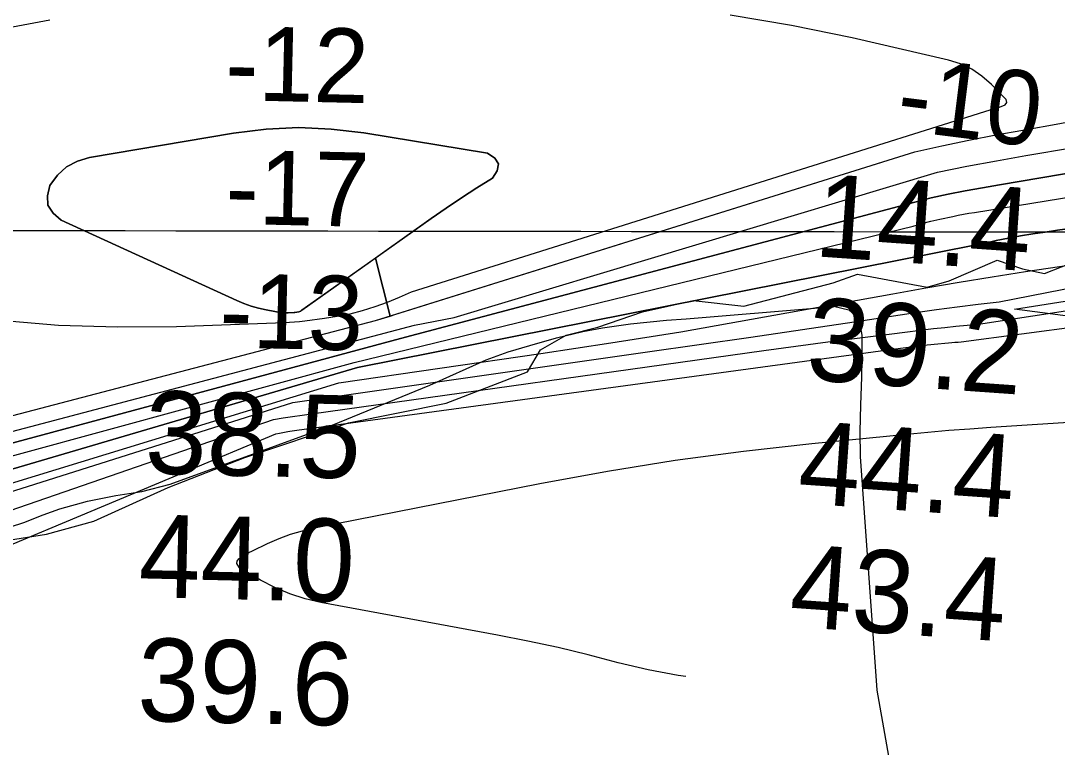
# Model space of a CAD drawing. Extents: x 3219052 to 3256913, y 800770 to 826146.
# Drawn here: x 3231695 to 3232533, y 811815 to 812403 of the extents above; entities that cross this region are included whole.
import ezdxf

# ---------------------------------------------------------------- set-up
doc = ezdxf.new("R2010")
doc.units = 0
for name, color, linetype in [('V-GRID-MAJR', 7, 'Continuous'), ('V-RIVR-EDGE', 7, 'Continuous'), ('V-RIVR-RANG', 7, 'Continuous'), ('V-SITE-VEGE', 7, 'Continuous'), ('V-TOPO-DPTH', 7, 'Continuous'), ('V-TOPO-MAJR', 7, 'Continuous'), ('V-TOPO-MINR', 7, 'Continuous'), ('V-TOPO-WATR', 7, 'Continuous')]:
    doc.layers.add(name, color=color, linetype=linetype)

msp = doc.modelspace()

# ---------------------------------------------------------------- linework, layer by layer
at = {"layer": 'V-GRID-MAJR'}
msp.add_spline([(3223229.222, 812245.659), (3228465.955, 812237.661), (3233702.6890000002, 812230.425), (3238939.4250000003, 812223.951), (3244176.161, 812218.238), (3249412.899, 812213.287), (3254649.637, 812209.098), (3254649.6380000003, 812209.098)], degree=3, dxfattribs=at)
at = {"layer": 'V-RIVR-EDGE'}
msp.add_lwpolyline([(3231650.996026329, 811977.4540994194), (3231716.223301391, 811987.7251115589), (3231754.5006317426, 811998.0627631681), (3231814.5537068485, 812025.2990578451), (3231876.3379642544, 812049.4883175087), (3231960.3003980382, 812077.5348495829), (3232039.016618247, 812093.4233368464), (3232104.7161888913, 812118.9069526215), (3232115.1924935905, 812136.7028943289), (3232136.0859873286, 812148.3875687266), (3232161.7480249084, 812154.8443016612), (3232197.857346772, 812167.3607100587), (3232238.7395117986, 812176.3878831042), (3232279.58835709, 812171.9400837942), (3232351.7919531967, 812190.8874292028), (3232371.36959422, 812197.7938862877), (3232427.8517468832, 812187.2219217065), (3232445.686382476, 812192.393972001), (3232484.4145118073, 812209.2506966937), (3232504.8271113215, 812202.2453552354), (3232522.6391754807, 812198.2891984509), (3232550.050667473, 812209.0883973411)], dxfattribs=at)
at = {"layer": 'V-SITE-VEGE'}
for points in [[(3233087.596, 812238.986), (3233061.502, 812232.906), (3232846.349, 812216.481), (3232818.363, 812214.832), (3232788.973, 812209.034), (3232767.9620000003, 812203.947), (3232745.358, 812196.257), (3232708.111, 812182.689), (3232686.63, 812176.066), (3232633.982, 812151.799), (3232498.249, 812169.586), (3232609.316, 812187.135), (3232674.645, 812221.546), (3232791.555, 812252.5160000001), (3232870.6410000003, 812252.5160000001), (3233011.6210000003, 812269.721), (3233204.178, 812300.691)], [(3231675.27, 811989.669), (3231697.87, 811997.1460000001), (3231713.396, 812003.221), (3231726.919, 812008.015), (3231749.2770000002, 812014.395), (3231772.255, 812018.781), (3231793.233, 812022.107), (3231816.021, 812028.036), (3231947.054, 812075.845), (3232025.8340000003, 812108.179), (3232071.362, 812128.626), (3232089.318, 812135.091), (3232106.81, 812140.248), (3232128.2800000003, 812146.206), (3232149.515, 812151.506), (3232165.4220000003, 812154.492), (3232187.938, 812157.785), (3232217.046, 812160.511), (3232232.918, 812161.738), (3232339.848, 812170.622), (3232352.2, 812171.919), (3232364.471, 812169.033), (3232372.686, 812161.607), (3232375.0700000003, 812148.573), (3232375.115, 812128.761), (3232374.836, 812114.679), (3232373.941, 812091.807), (3232373.302, 812070.688), (3232373.562, 812050.431), (3232387.202, 811861.53), (3232415.884, 811698.5210000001)]]:
    msp.add_lwpolyline(points, dxfattribs=at)
at = {"layer": 'V-TOPO-DPTH'}
for points in [[(3231445.9223999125, 812019.9308635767), (3231982.116089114, 812160.2718226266), (3232417.9390086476, 812296.7818981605), (3232439.624883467, 812301.5938809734), (3232461.359086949, 812306.166351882), (3232483.1657834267, 812310.3795549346), (3232505.0208085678, 812314.3532460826), (3232535.0851787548, 812319.5636522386), (3232541.8620171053, 812321.015757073), (3232548.5307224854, 812322.8140143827), (3233134.488190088, 812400.782140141)], [(3231987.6673411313, 812214.8721636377), (3231981.8708669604, 812210.7564024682), (3231993.8229793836, 812163.9386983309), (3231997.681235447, 812165.1471956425), (3232417.9390086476, 812296.7818981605), (3232439.624883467, 812301.5938809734), (3232461.359086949, 812306.166351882), (3232483.1657834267, 812310.3795549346), (3232505.0208085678, 812314.3532460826), (3232535.0851787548, 812319.5636522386), (3232541.8620171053, 812321.015757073), (3232548.5307224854, 812322.8140143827), (3233134.488190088, 812400.782140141)], [(3233098.349688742, 812373.6540765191), (3232486.2368681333, 812270.0368842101), (3232472.3644264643, 812267.6833421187), (3232458.5200075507, 812265.1815515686), (3232444.7176227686, 812262.45738833), (3232430.9432607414, 812259.5849766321), (3232002.2757216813, 812145.8369136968), (3231440.9252670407, 811994.4826974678), (3231421.714519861, 811990.9133475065), (3231402.457251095, 811987.6377519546), (3231383.130199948, 811984.8027880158), (3231363.7566272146, 811982.2615784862), (3231042.0572564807, 811943.7967718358), (3231000.117694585, 811938.9610847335), (3230958.1533135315, 811934.360955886), (3230916.1517037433, 811930.1141644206)], [(3230916.1517037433, 811930.1141644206), (3230958.1533135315, 811934.360955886), (3231000.117694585, 811938.9610847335), (3231042.0572564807, 811943.7967718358), (3231363.7566272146, 811982.2615784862), (3231383.130199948, 811984.8027880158), (3231402.457251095, 811987.6377519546), (3231421.714519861, 811990.9133475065), (3231440.9252670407, 811994.4826974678), (3232002.2757216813, 812145.8369136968), (3232430.9432607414, 812259.5849766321), (3232444.7176227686, 812262.45738833), (3232458.5200075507, 812265.1815515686), (3232472.3644264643, 812267.6833421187), (3232486.2368681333, 812270.0368842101), (3233098.349688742, 812373.6540765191)], [(3233156.239928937, 812345.4144281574), (3232562.990278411, 812238.0299150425), (3232553.054541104, 812236.3939197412), (3232543.109941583, 812234.815359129), (3232533.15204874, 812233.3229505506), (3232523.1852936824, 812231.8879766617), (3232513.230339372, 812230.3910913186), (3232503.2999576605, 812228.7543577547), (3232493.4064348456, 812226.90785186), (3232483.537484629, 812224.9214977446), (3232479.2659793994, 812224.0146192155), (3232467.289212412, 812221.4275986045), (3231967.5589998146, 812122.4509561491), (3231465.7381548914, 811974.6738844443), (3231434.3190708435, 811968.7257062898), (3231402.819035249, 811963.2818956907), (3231371.1975723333, 811958.5946364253), (3231339.4951578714, 811954.4117447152), (3231271.806260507, 811946.3050010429), (3231206.167293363, 811938.7475382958), (3231140.4865882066, 811931.5900274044), (3231074.743276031, 811925.0324442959), (3231008.958225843, 811918.8748130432), (3230827.9939512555, 811902.769120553)], [(3231993.8229793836, 812163.9386983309), (3231981.8708669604, 812210.7564024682), (3231922.536150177, 812168.6260459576), (3231922.0525428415, 812168.312263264), (3231921.5542173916, 812168.0268662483), (3231919.948061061, 812167.3949496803), (3231916.7689131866, 812166.8612734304), (3231916.2904956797, 812166.8333418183), (3231911.357451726, 812166.65661758), (3231908.658817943, 812166.6538329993), (3231905.9701165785, 812166.7752074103), (3231903.2963138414, 812167.0828203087), (3231900.6324435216, 812167.5145921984), (3231893.6285056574, 812168.901318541), (3231887.5383063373, 812170.3314587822), (3231881.537886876, 812172.0395347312), (3231875.672137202, 812174.1645142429), (3231869.8961673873, 812176.5674294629), (3231728.0269195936, 812241.5325239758), (3231721.440143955, 812247.1379071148), (3231717.3097716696, 812253.5452068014), (3231716.8640044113, 812261.1553813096), (3231718.8746405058, 812269.5674723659), (3231725.0955090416, 812277.7670809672), (3231732.34286361, 812284.510424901), (3231741.129947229, 812289.0693718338), (3231750.9435168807, 812292.1720540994), (3231867.22023002, 812311.8273915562), (3231893.5693212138, 812314.9409891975), (3231919.9222183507, 812316.3082099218), (3231946.2808243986, 812315.0558652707), (3231972.6432363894, 812312.0571437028), (3232072.497247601, 812295.62522856), (3232078.408779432, 812291.5256465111), (3232081.5057282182, 812286.8775480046)], [(3232081.5057282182, 812286.8775480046), (3232078.408779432, 812291.5256465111), (3232072.497247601, 812295.62522856), (3231972.6432363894, 812312.0571437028), (3231946.2808243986, 812315.0558652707), (3231919.9222183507, 812316.3082099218), (3231893.5693212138, 812314.9409891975), (3231867.22023002, 812311.8273915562), (3231750.9435168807, 812292.1720540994), (3231741.129947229, 812289.0693718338), (3231732.34286361, 812284.510424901), (3231725.0955090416, 812277.7670809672), (3231718.8746405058, 812269.5674723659), (3231716.8640044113, 812261.1553813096), (3231717.3097716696, 812253.5452068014), (3231721.440143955, 812247.1379071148), (3231728.0269195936, 812241.5325239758), (3231869.8961673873, 812176.5674294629), (3231875.672137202, 812174.1645142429), (3231881.537886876, 812172.0395347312), (3231887.5383063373, 812170.3314587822), (3231893.6285056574, 812168.901318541), (3231900.6324435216, 812167.5145921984), (3231903.2963138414, 812167.0828203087), (3231905.9701165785, 812166.7752074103), (3231908.658817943, 812166.6538329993), (3231911.357451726, 812166.65661758), (3231916.2904956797, 812166.8333418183), (3231916.7689131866, 812166.8612734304), (3231919.948061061, 812167.3949496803), (3231921.5542173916, 812168.0268662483), (3231922.0525428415, 812168.312263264), (3231922.536150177, 812168.6260459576), (3232027.0181061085, 812242.8130024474), (3232039.1760871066, 812251.256708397), (3232051.4471057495, 812259.5289084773), (3232063.8876808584, 812267.5438497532), (3232076.441293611, 812275.3872851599), (3232080.3808024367, 812281.4066748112), (3232081.5057282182, 812286.8775480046)], [(3232081.5057282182, 812286.8775480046), (3232080.3808024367, 812281.4066748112), (3232076.441293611, 812275.3872851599), (3232063.8876808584, 812267.5438497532), (3232051.4471057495, 812259.5289084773), (3232039.1760871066, 812251.256708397), (3232027.0181061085, 812242.8130024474), (3231987.6673411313, 812214.8721636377)], [(3231445.9223999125, 812019.9308635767), (3231982.116089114, 812160.2718226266), (3231993.8229793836, 812163.9386983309)]]:
    msp.add_lwpolyline(points, dxfattribs=at)
at = {"layer": 'V-TOPO-MAJR'}
msp.add_lwpolyline([(3231429.257659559, 811917.9135520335), (3231899.6914986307, 812080.3429716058), (3231907.3396502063, 812081.5640598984), (3231914.9930427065, 812082.7505692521), (3231922.6542965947, 812083.8852101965), (3231930.3207914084, 812084.9852722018), (3232295.7189636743, 812136.1536600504), (3232321.571532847, 812139.701143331), (3232347.436551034, 812143.1533487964), (3232373.3202427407, 812146.4626375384), (3232399.2163834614, 812149.6766484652), (3232432.856932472, 812153.7575236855), (3232441.948209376, 812154.7979546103), (3232451.047580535, 812155.7561817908), (3232460.1590930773, 812156.5911033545), (3232469.2786998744, 812157.3438211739), (3233040.141154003, 812245.072274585), (3233101.6579261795, 812255.3951519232)], dxfattribs=at)
at = {"layer": 'V-TOPO-MINR'}
for points in [[(3231445.9223999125, 812019.9308635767), (3231982.116089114, 812160.2718226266), (3232417.9390086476, 812296.7818981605), (3232439.624883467, 812301.5938809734), (3232461.359086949, 812306.166351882), (3232483.1657834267, 812310.3795549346), (3232505.0208085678, 812314.3532460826), (3232535.0851787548, 812319.5636522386), (3232541.8620171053, 812321.015757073), (3232548.5307224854, 812322.8140143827), (3233134.488190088, 812400.782140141)], [(3231718.7033630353, 812403.1763464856), (3231659.701011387, 812391.9968638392)], [(3232492.236444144, 812336.5708683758), (3232491.512349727, 812338.9444318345), (3232479.6886547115, 812351.2330914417), (3232472.016201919, 812357.9177801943), (3232463.771517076, 812363.5933893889), (3232454.6684841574, 812367.7553792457), (3232444.9932191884, 812370.9082895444), (3232367.263714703, 812388.8663840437), (3232318.0823657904, 812398.9281637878), (3232268.6607664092, 812407.3213050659)], [(3230909.7779353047, 811940.1000302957), (3231375.6213572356, 811995.8697754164), (3231388.9645777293, 811997.6184653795), (3231402.276629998, 811999.5648836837), (3231415.541929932, 812001.8078944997), (3231428.77606164, 812004.2486336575), (3231473.592392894, 812013.0323078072), (3231480.9644786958, 812015.0252567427), (3231488.0453462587, 812017.6596658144), (3232013.5471657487, 812156.589880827), (3232045.6238793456, 812162.8151654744), (3232436.2519301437, 812280.2505831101), (3232459.941382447, 812285.0879870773), (3232483.706498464, 812289.5388171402), (3232507.5220569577, 812293.7319312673), (3232584.6246720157, 812306.660394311), (3233085.958948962, 812387.211552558)], [(3230919.4482350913, 811920.5737085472), (3230983.92161747, 811926.6673520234), (3231048.3556352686, 811933.136541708), (3231112.7306061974, 811940.169050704), (3231177.066212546, 811947.577105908), (3231351.7311122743, 811968.4636540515), (3231377.2160688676, 811971.8138223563), (3231402.6380203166, 811975.5594926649), (3231427.965464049, 811979.8984159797), (3231964.852140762, 812126.4828974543), (3232416.4774682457, 812236.7248742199), (3232423.5506967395, 812238.8422121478), (3232430.7014445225, 812240.6808223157), (3232437.9038718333, 812242.3336139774), (3232448.4340848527, 812244.5336939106), (3232452.7988938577, 812245.4096572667), (3232457.1720889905, 812246.2394308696), (3232461.557863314, 812246.9999198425), (3232465.9520237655, 812247.7142190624), (3233157.50439058, 812360.4364484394)], [(3230827.9939512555, 811902.769120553), (3231008.958225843, 811918.8748130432), (3231074.743276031, 811925.0324442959), (3231140.4865882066, 811931.5900274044), (3231206.167293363, 811938.7475382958), (3231271.806260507, 811946.3050010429), (3231339.4951578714, 811954.4117447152), (3231371.1975723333, 811958.5946364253), (3231402.819035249, 811963.2818956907), (3231434.3190708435, 811968.7257062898), (3231465.7381548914, 811974.6738844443), (3231967.5589998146, 812122.4509561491), (3232467.289212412, 812221.4275986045), (3232479.2659793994, 812224.0146192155), (3232483.537484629, 812224.9214977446), (3232493.4064348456, 812226.90785186), (3232503.2999576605, 812228.7543577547), (3232513.230339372, 812230.3910913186), (3232523.1852936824, 812231.8879766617), (3232533.15204874, 812233.3229505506), (3232543.109941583, 812234.815359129), (3232553.054541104, 812236.3939197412), (3232562.990278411, 812238.0299150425), (3233156.239928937, 812345.4144281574)], [(3231678.5091910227, 812160.6020928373), (3231725.911758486, 812156.5301610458), (3231773.468744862, 812155.1455753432), (3231821.1286771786, 812155.5525536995), (3231908.351674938, 812158.7694672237), (3231912.4733089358, 812158.9774123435), (3231916.588842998, 812159.2595835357), (3231920.695227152, 812159.6530938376), (3231924.7955113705, 812160.1208302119), (3231940.7366466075, 812162.158379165), (3231951.133728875, 812163.8046636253), (3231961.4368044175, 812165.8586013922), (3231971.5988698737, 812168.5240191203), (3231981.6669286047, 812171.5970901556), (3231991.571647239, 812175.196210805), (3232001.353932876, 812179.0843584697), (3232010.9525690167, 812183.4060466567), (3232483.6867234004, 812332.2726107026), (3232485.5085409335, 812332.6775913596), (3232489.038499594, 812333.8344246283), (3232490.7466407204, 812334.5862772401), (3232492.236444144, 812336.5708683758)], [(3230837.8612534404, 811894.0736250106), (3231150.298528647, 811921.5222196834), (3231192.530069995, 811925.4368195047), (3231234.7335255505, 811929.6214623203), (3231276.8948524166, 811934.2111696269), (3231319.0280934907, 811939.0709199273), (3231326.9945756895, 811940.02857483), (3231365.047873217, 811945.0788177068), (3231403.0004671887, 811950.7505149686), (3231440.802005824, 811957.3543938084), (3231478.5028409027, 811964.5797270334), (3231952.4298236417, 812110.0529328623), (3232115.7254834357, 812133.6460863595), (3232172.2098851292, 812142.1591000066), (3232228.6185235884, 812151.1304446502), (3232400.1222106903, 812181.8940793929), (3232426.813538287, 812186.7205580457), (3232453.5364188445, 812191.359418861), (3232480.306628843, 812195.7168529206), (3232507.1083918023, 812199.8866691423), (3232543.7690222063, 812205.3929408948), (3232568.7269474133, 812209.2154199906), (3233147.483664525, 812329.3229014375)], [(3232081.5057282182, 812286.8775480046), (3232078.408779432, 812291.5256465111), (3232072.497247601, 812295.62522856), (3231972.6432363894, 812312.0571437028), (3231946.2808243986, 812315.0558652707), (3231919.9222183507, 812316.3082099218), (3231893.5693212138, 812314.9409891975), (3231867.22023002, 812311.8273915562), (3231750.9435168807, 812292.1720540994), (3231741.129947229, 812289.0693718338), (3231732.34286361, 812284.510424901), (3231725.0955090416, 812277.7670809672), (3231718.8746405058, 812269.5674723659), (3231716.8640044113, 812261.1553813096), (3231717.3097716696, 812253.5452068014), (3231721.440143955, 812247.1379071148), (3231728.0269195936, 812241.5325239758), (3231869.8961673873, 812176.5674294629), (3231875.672137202, 812174.1645142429), (3231881.537886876, 812172.0395347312), (3231887.5383063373, 812170.3314587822), (3231893.6285056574, 812168.901318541), (3231900.6324435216, 812167.5145921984), (3231903.2963138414, 812167.0828203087), (3231905.9701165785, 812166.7752074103), (3231908.658817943, 812166.6538329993), (3231911.357451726, 812166.65661758), (3231916.2904956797, 812166.8333418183), (3231916.7689131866, 812166.8612734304), (3231919.948061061, 812167.3949496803), (3231921.5542173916, 812168.0268662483), (3231922.0525428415, 812168.312263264), (3231922.536150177, 812168.6260459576), (3232027.0181061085, 812242.8130024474), (3232039.1760871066, 812251.256708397), (3232051.4471057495, 812259.5289084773), (3232063.8876808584, 812267.5438497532), (3232076.441293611, 812275.3872851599), (3232080.3808024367, 812281.4066748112), (3232081.5057282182, 812286.8775480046)], [(3230847.7329094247, 811885.3534478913), (3231294.9250262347, 811924.1199622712), (3231313.052071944, 811925.7842809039), (3231331.1663779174, 811927.5713430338), (3231349.261574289, 811929.5425204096), (3231367.3440309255, 811931.636441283), (3231385.379596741, 811934.0500581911), (3231403.365458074, 811936.7667134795), (3231421.2767626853, 811939.9379263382), (3231439.138362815, 811943.4121775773), (3231915.2320351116, 812093.9400519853), (3231928.4322151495, 812095.8886727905), (3231941.6378416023, 812097.8009196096), (3232201.8475326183, 812134.9316493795), (3232243.577777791, 812140.9298019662), (3232285.2997304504, 812146.9846879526), (3232327.0092443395, 812153.1246740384), (3232368.710465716, 812159.321393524), (3232418.298707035, 812166.7418134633), (3232435.2132132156, 812169.1647334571), (3232452.1458793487, 812171.4461848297), (3232469.105785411, 812173.5154332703), (3232486.083851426, 812175.4432130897), (3233153.0441230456, 812306.1480581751)], [(3231453.575165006, 811881.025724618), (3231901.5528504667, 812068.6036280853), (3231904.478569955, 812069.3634709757), (3231911.0287423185, 812070.4751378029), (3231912.880741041, 812070.7801333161), (3231916.5912205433, 812071.3477516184), (3231918.4497013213, 812071.6103744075), (3232400.1072507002, 812137.2708156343), (3232408.426586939, 812138.3572599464), (3232416.7532555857, 812139.3811719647), (3232425.090922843, 812140.3112855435), (3232433.4359225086, 812141.1788668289), (3232445.0295860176, 812142.3182658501), (3232447.5845882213, 812142.5514385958), (3232450.1413674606, 812142.7608938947), (3232452.700812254, 812142.9347730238), (3232455.2620340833, 812143.0849347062), (3233089.0910467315, 812227.1966692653)], [(3232232.803424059, 811872.6059146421), (3232226.680566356, 811873.2810631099), (3232202.245063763, 811877.8200339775), (3232177.98840041, 811883.5689808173), (3232153.7942010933, 811889.9180634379), (3232129.502334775, 811895.8426804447), (3232105.0639679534, 811901.1305990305), (3232080.5279341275, 811905.9940520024), (3231937.73866604, 811932.3628441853), (3231925.048464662, 811935.3967160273), (3231912.6699662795, 811939.2709717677), (3231900.759022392, 811944.4058033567), (3231889.1597815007, 811950.3810188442), (3231872.0128592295, 811960.3757121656), (3231869.8706187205, 811963.842941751), (3231870.329742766, 811965.6743675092), (3231871.553988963, 811967.5546987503), (3231874.16420308, 811969.4329155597), (3231876.845121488, 811971.1958269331), (3231879.632096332, 811972.7857801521), (3231882.489775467, 811974.2604279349), (3231894.8218471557, 811980.1374162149), (3231904.018339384, 811984.103132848), (3231913.3717847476, 811987.594866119), (3231922.9606598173, 811990.3756243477), (3231932.7064880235, 811992.6823992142), (3232114.6905773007, 812028.5924880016), (3232169.3912225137, 812038.5619604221), (3232224.2490053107, 812047.4654482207), (3232279.342494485, 812054.7699590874), (3232334.5931212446, 812061.0084853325), (3232411.4621909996, 812068.5573943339), (3232428.4033048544, 812070.1350729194), (3232445.3536670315, 812071.5989938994), (3232462.3179016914, 812072.8922784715), (3232479.291384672, 812074.071805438), (3232600.657185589, 812081.8924063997)]]:
    msp.add_lwpolyline(points, dxfattribs=at)
at = {"layer": 'V-TOPO-WATR'}
msp.add_lwpolyline([(3230916.1517037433, 811930.1141644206), (3230958.1533135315, 811934.360955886), (3231000.117694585, 811938.9610847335), (3231042.0572564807, 811943.7967718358), (3231363.7566272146, 811982.2615784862), (3231383.130199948, 811984.8027880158), (3231402.457251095, 811987.6377519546), (3231421.714519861, 811990.9133475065), (3231440.9252670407, 811994.4826974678), (3232002.2757216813, 812145.8369136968), (3232430.9432607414, 812259.5849766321), (3232444.7176227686, 812262.45738833), (3232458.5200075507, 812265.1815515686), (3232472.3644264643, 812267.6833421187), (3232486.2368681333, 812270.0368842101), (3233098.349688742, 812373.6540765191)], dxfattribs=at)

# ---------------------------------------------------------------- texts
at = {"layer": 'V-RIVR-RANG'}
for s, height, rotation, p in [('-12', 60, 358.6915833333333, (3231860.1244593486, 812338.6622675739)), ('-10', 60, 352.87308333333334, (3232401.4509171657, 812314.7390019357)), ('-17', 60, 358.6915833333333, (3231860.3590481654, 812238.6313285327)), ('14.4', 67, 355.98832571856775, (3232335.791400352, 812212.354356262)), ('-13', 60, 358.6915833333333, (3231855.3981415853, 812138.7190553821)), ('39.2', 67, 355.98832571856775, (3232329.0344003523, 812112.582356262)), ('38.5', 67, 358.6383257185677, (3231795.1866566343, 812036.6772017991)), ('44.4', 67, 355.98832571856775, (3232322.276400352, 812012.811356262)), ('44.0', 67, 358.6383257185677, (3231790.15890121, 811936.7691532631)), ('43.4', 67, 355.98832571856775, (3232315.518400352, 811913.040356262)), ('39.6', 67, 358.6383257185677, (3231789.086721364, 811836.7660800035))]:
    msp.add_text(s, height=height, rotation=rotation, dxfattribs=at).set_placement(p)

doc.saveas('drawing.dxf')
